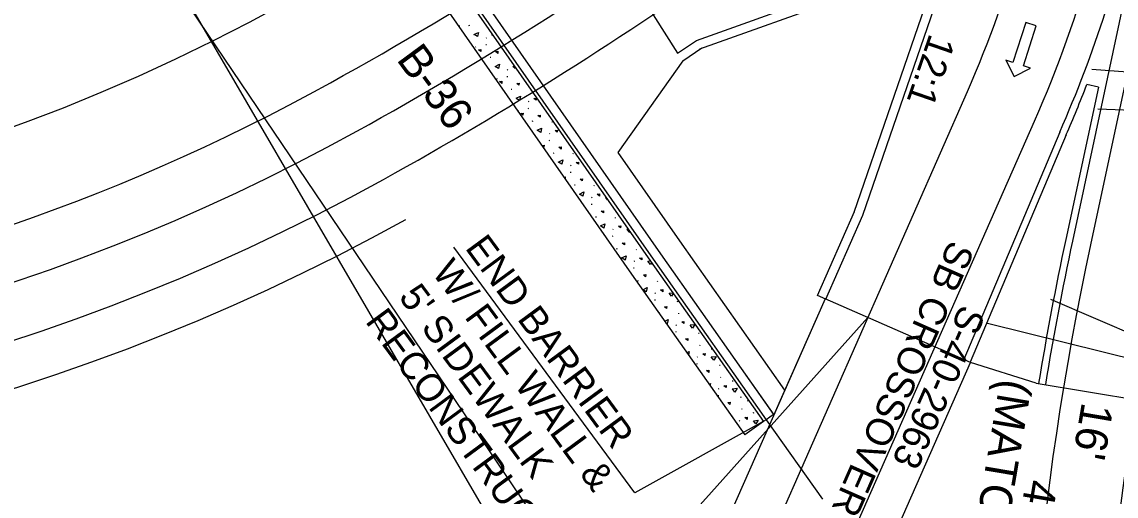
# Model space of a CAD drawing. Extents: x 1966090 to 1975830, y 788086 to 801233.
# Drawn here: x 1971355.4 to 1971594, y 796042.7 to 796145.9 of the extents above; entities that cross this region are included whole.
import ezdxf

# ---------------------------------------------------------------- set-up
doc = ezdxf.new("R2010")
doc.units = 0
for name, color, linetype in [('BR_PRESTRESSED BEAM', 7, 'Continuous'), ('BR_PROPOSED_DRAINAGE', 7, 'Continuous'), ('BR_REBAR', 7, 'Continuous'), ('BR_SITE LOCATION', 7, 'Continuous'), ('RD_AR_03', 7, 'Continuous'), ('RD_EX_Driveway_txCode', 7, 'Continuous'), ('RD_EX_SU_Gas', 7, 'Continuous'), ('RD_EX_TX_Dam_ELEV', 7, 'Continuous'), ('RD_PD_PaveShd', 7, 'Continuous'), ('RD_Sketch6', 7, 'Continuous'), ('RD_Sketch8', 7, 'Continuous')]:
    doc.layers.add(name, color=color, linetype=linetype)

msp = doc.modelspace()

# ---------------------------------------------------------------- linework, layer by layer
at = {"layer": 'BR_PRESTRESSED BEAM'}
msp.add_line((1971517.68, 796059.3), (1971529.98, 796041.97), dxfattribs=at)
at = {"layer": 'BR_PROPOSED_DRAINAGE'}
for p, q in [((1971321.61, 796270.35), (1971480.17, 795998.61)), ((1971530.53, 796085.64), (1971519.37, 796060.37)), ((1971562.28, 796071.76), (1971530.53, 796085.64)), ((1971512.27, 796070.43), (1971519.37, 796060.37)), ((1971576.55, 796067.27), (1971562.28, 796071.76)), ((1971576.55, 796067.27), (1971652.78, 796054.62))]:
    msp.add_line(p, q, dxfattribs=at)
msp.add_lwpolyline([(1971355.49, 796296.53), (1971379.93, 796260.39), (1971397.2, 796235.33), (1971416.64, 796207.13), (1971494.67, 796095.38), (1971512.27, 796070.43)], dxfattribs=at)
at = {"layer": 'BR_REBAR'}
for p, q in [((1971606.09, 796199.13), (1971584.48, 796098.2)), ((1971502.52, 796141.9), (1971552.8, 796159.85)), ((1971503.19, 796140.02), (1971552.81, 796157.73)), ((1971536.89, 796104.51), (1971554.98, 796156.98)), ((1971538.78, 796103.86), (1971557.52, 796158.22)), ((1971498.39, 796139.08), (1971502.52, 796141.9)), ((1971499.51, 796137.43), (1971503.64, 796140.25)), ((1971590.13, 796131.74), (1971587.63, 796132.27)), ((1971590.13, 796131.74), (1971583.01, 796098.51)), ((1971581.7, 796121.89), (1971560.82, 796072.39)), ((1971583.08, 796121.31), (1971562.21, 796071.81)), ((1971528.88, 796086.37), (1971536.95, 796104.67)), ((1971530.71, 796085.56), (1971538.78, 796103.86)), ((1971530.71, 796085.56), (1971528.88, 796086.37)), ((1971512.27, 796070.43), (1971519.32, 796060.45)), ((1971510.62, 796069.31), (1971517.68, 796059.3)), ((1971519.32, 796060.45), (1971517.68, 796059.3))]:
    msp.add_line(p, q, dxfattribs=at)
for points in [[(1971356.73, 796292.22), (1971357.88, 796290.13), (1971361.99, 796283.41), (1971363.28, 796281.44), (1971378.28, 796259.26), (1971395.55, 796234.19), (1971414.99, 796205.99), (1971493.03, 796094.24), (1971510.62, 796069.31)], [(1971358.49, 796293.18), (1971359.61, 796291.14), (1971363.68, 796284.48), (1971364.94, 796282.55), (1971379.93, 796260.39), (1971397.2, 796235.33), (1971416.64, 796207.13), (1971494.67, 796095.38), (1971512.27, 796070.43)]]:
    msp.add_lwpolyline(points, dxfattribs=at)
for centre, radius, start, end in [((1971332.81, 796231.61), 272, 336.2104, 348.0583), ((1971332.81, 796231.61), 273.5, 336.2104, 338.7017), ((1972226.58, 795960.7), 658.16, 167.91315, 170.69019), ((1972226.58, 795960.7), 656.66, 167.91315, 170.69019)]:
    msp.add_arc(centre, radius, start, end, dxfattribs=at)
at = {"layer": 'BR_SITE LOCATION'}
for p, q in [((1971450.77, 796145.12), (1971450.72, 796145)), ((1971452.88, 796145.16), (1971453.06, 796145.19)), ((1971456.74, 796142.48), (1971456.61, 796142.37)), ((1971457.86, 796143.13), (1971458.01, 796143.15)), ((1971458.24, 796142.83), (1971457.86, 796143.13)), ((1971454.38, 796140.51), (1971454.33, 796140.39)), ((1971456.56, 796140.98), (1971456.74, 796141.01)), ((1971457.48, 796138.21), (1971457.66, 796138.24)), ((1971461.34, 796135.53), (1971461.21, 796135.42)), ((1971462.46, 796136.18), (1971462.84, 796136.24)), ((1971458.99, 796133.56), (1971458.93, 796133.44)), ((1971461.16, 796134.03), (1971461.34, 796134.06)), ((1971462.08, 796131.26), (1971462.26, 796131.29)), ((1971466.39, 796131.12), (1971466.34, 796131)), ((1971465.94, 796128.58), (1971465.81, 796128.48)), ((1971463.59, 796126.61), (1971463.54, 796126.5)), ((1971465.76, 796127.08), (1971465.94, 796127.11)), ((1971466.68, 796124.32), (1971466.86, 796124.35)), ((1971470.99, 796124.17), (1971470.94, 796124.05)), ((1971470.54, 796121.63), (1971470.42, 796121.53)), ((1971470.36, 796120.13), (1971470.54, 796120.16)), ((1971471.28, 796117.37), (1971471.46, 796117.4)), ((1971475.59, 796117.23), (1971475.54, 796117.1)), ((1971474.96, 796113.18), (1971475.14, 796113.21)), ((1971475.14, 796114.69), (1971475.02, 796114.58)), ((1971475.88, 796110.42), (1971476.06, 796110.45)), ((1971480.19, 796110.28), (1971480.14, 796110.15)), ((1971479.56, 796106.23), (1971479.74, 796106.26)), ((1971479.74, 796107.74), (1971479.62, 796107.63)), ((1971482.71, 796107.72), (1971482.75, 796107.72)), ((1971483.1, 796107.21), (1971482.72, 796107.7)), ((1971480.48, 796103.47), (1971480.66, 796103.5)), ((1971484.79, 796103.33), (1971484.74, 796103.21)), ((1971484.16, 796099.29), (1971484.34, 796099.32)), ((1971484.35, 796100.79), (1971484.22, 796100.68)), ((1971487.31, 796100.77), (1971487.59, 796100.8)), ((1971485.08, 796096.52), (1971485.26, 796096.55)), ((1971489.39, 796096.38), (1971489.34, 796096.26)), ((1971488.76, 796092.34), (1971488.94, 796092.37)), ((1971488.95, 796093.84), (1971488.82, 796093.73)), ((1971491.91, 796093.82), (1971492.42, 796093.87)), ((1971493.7, 796092.01), (1971493.73, 796092.02)), ((1971489.68, 796089.57), (1971489.86, 796089.6)), ((1971493.99, 796089.43), (1971493.94, 796089.31)), ((1971493.55, 796086.89), (1971493.42, 796086.79)), ((1971496.51, 796086.87), (1971497.3, 796086.95)), ((1971493.36, 796085.39), (1971493.54, 796085.42)), ((1971498.31, 796085.07), (1971498.48, 796085.1)), ((1971494.28, 796082.63), (1971494.46, 796082.66)), ((1971498.59, 796082.48), (1971498.54, 796082.36)), ((1971498.15, 796079.94), (1971498.02, 796079.84)), ((1971497.97, 796078.44), (1971498.15, 796078.47)), ((1971502.91, 796078.12), (1971503.09, 796078.15)), ((1971503.2, 796075.54), (1971503.14, 796075.41)), ((1971502.75, 796073), (1971502.62, 796072.89)), ((1971505.68, 796074.7), (1971505.86, 796074.73)), ((1971502.57, 796071.49), (1971502.75, 796071.52)), ((1971507.51, 796071.17), (1971507.69, 796071.2)), ((1971507.8, 796068.59), (1971507.74, 796068.46)), ((1971510.28, 796067.75), (1971510.46, 796067.78)), ((1971507.35, 796066.05), (1971507.22, 796065.94)), ((1971507.17, 796064.54), (1971507.35, 796064.57)), ((1971512.11, 796064.22), (1971512.29, 796064.25)), ((1971513.61, 796063.42), (1971513.79, 796063.45)), ((1971512.4, 796061.64), (1971512.34, 796061.52)), ((1971514.88, 796060.8), (1971515.06, 796060.83)), ((1971511.95, 796059.1), (1971511.82, 796058.99)), ((1971517.1, 796058.89), (1971513.02, 796056.01)), ((1971516.96, 796059.02), (1971516.91, 796058.9)), ((1971511.88, 796057.62), (1971511.95, 796057.63))]:
    msp.add_line(p, q, dxfattribs=at)
for points in [[(1971356.11, 796291.89), (1971357.26, 796289.78), (1971361.39, 796283.03), (1971362.69, 796281.05), (1971377.69, 796258.87), (1971394.97, 796233.79), (1971414.41, 796205.59), (1971492.45, 796093.83), (1971517.1, 796058.89)], [(1971351.73, 796289.49), (1971352.93, 796287.27), (1971357.17, 796280.35), (1971358.53, 796278.28), (1971373.56, 796256.05), (1971390.85, 796230.96), (1971410.3, 796202.74), (1971488.36, 796090.96), (1971513.02, 796056.01)], [(1971453.96, 796143.18), (1971454.93, 796143.64), (1971454.72, 796142.71), (1971453.98, 796143.17)], [(1971454.96, 796139.87), (1971455.47, 796139.94), (1971455.44, 796139.48), (1971454.96, 796139.87)], [(1971458.7, 796139.46), (1971459.21, 796139.53), (1971459.19, 796139.07), (1971458.7, 796139.46)], [(1971458.56, 796136.23), (1971459.53, 796136.69), (1971459.32, 796135.76), (1971458.58, 796136.22)], [(1971462.96, 796136.07), (1971462.94, 796135.79), (1971462.46, 796136.18)], [(1971459.56, 796132.92), (1971460.07, 796132.99), (1971460.04, 796132.53), (1971459.56, 796132.92)], [(1971463.31, 796132.51), (1971463.81, 796132.58), (1971463.79, 796132.12), (1971463.31, 796132.51)], [(1971463.16, 796129.28), (1971464.13, 796129.74), (1971463.92, 796128.81), (1971463.18, 796129.27)], [(1971467.06, 796129.24), (1971467.57, 796129.31), (1971467.54, 796128.85), (1971467.06, 796129.24)], [(1971464.16, 796125.98), (1971464.67, 796126.05), (1971464.64, 796125.58), (1971464.16, 796125.98)], [(1971467.91, 796125.57), (1971468.41, 796125.64), (1971468.39, 796125.17), (1971467.91, 796125.57)], [(1971467.76, 796122.33), (1971468.73, 796122.79), (1971468.52, 796121.86), (1971467.78, 796122.32)], [(1971471.66, 796122.29), (1971472.17, 796122.36), (1971472.14, 796121.9), (1971471.66, 796122.29)], [(1971468.76, 796119.03), (1971469.27, 796119.1), (1971469.24, 796118.64), (1971468.76, 796119.03)], [(1971472.51, 796118.62), (1971473.01, 796118.69), (1971472.99, 796118.23), (1971472.51, 796118.62)], [(1971472.36, 796115.38), (1971473.33, 796115.85), (1971473.12, 796114.92), (1971472.38, 796115.37)], [(1971476.26, 796115.34), (1971476.77, 796115.41), (1971476.74, 796114.95), (1971476.26, 796115.34)], [(1971473.59, 796112.11), (1971473.87, 796112.15), (1971473.85, 796111.74)], [(1971477.11, 796111.67), (1971477.62, 796111.74), (1971477.59, 796111.28), (1971477.11, 796111.67)], [(1971476.97, 796108.44), (1971477.93, 796108.9), (1971477.72, 796107.97), (1971476.98, 796108.43)], [(1971480.86, 796108.39), (1971481.37, 796108.46), (1971481.34, 796108), (1971480.86, 796108.39)], [(1971478.42, 796105.19), (1971478.47, 796105.2), (1971478.47, 796105.12)], [(1971481.71, 796104.72), (1971482.22, 796104.79), (1971482.19, 796104.33), (1971481.71, 796104.72)], [(1971481.57, 796101.49), (1971482.53, 796101.95), (1971482.32, 796101.02), (1971481.58, 796101.48)], [(1971485.46, 796101.44), (1971485.97, 796101.51), (1971485.95, 796101.05), (1971485.46, 796101.44)], [(1971487.97, 796100.24), (1971487.86, 796100.07), (1971487.32, 796100.75)], [(1971486.31, 796097.77), (1971486.82, 796097.84), (1971486.79, 796097.38), (1971486.31, 796097.77)], [(1971486.17, 796094.54), (1971487.13, 796095), (1971486.92, 796094.07), (1971486.18, 796094.53)], [(1971490.06, 796094.49), (1971490.57, 796094.57), (1971490.55, 796094.1), (1971490.06, 796094.49)], [(1971492.69, 796093.49), (1971492.46, 796093.12), (1971491.92, 796093.81)], [(1971490.91, 796090.82), (1971491.42, 796090.89), (1971491.39, 796090.43), (1971490.91, 796090.82)], [(1971490.77, 796087.59), (1971491.73, 796088.05), (1971491.53, 796087.12), (1971490.78, 796087.58)], [(1971494.67, 796087.55), (1971495.17, 796087.62), (1971495.15, 796087.16), (1971494.67, 796087.55)], [(1971497.44, 796086.76), (1971497.06, 796086.17), (1971496.52, 796086.86)], [(1971495.51, 796083.88), (1971496.02, 796083.95), (1971495.99, 796083.48), (1971495.51, 796083.88)], [(1971495.57, 796080.74), (1971496.33, 796081.1), (1971496.13, 796080.17), (1971495.84, 796080.35)], [(1971499.27, 796080.6), (1971499.77, 796080.67), (1971499.75, 796080.21), (1971499.27, 796080.6)], [(1971501.11, 796079.92), (1971502.17, 796080.03), (1971501.66, 796079.22), (1971501.12, 796079.91)], [(1971500.11, 796076.93), (1971500.62, 796077), (1971500.59, 796076.54), (1971500.11, 796076.93)], [(1971500.39, 796073.9), (1971500.93, 796074.16), (1971500.76, 796073.38)], [(1971503.87, 796073.65), (1971504.37, 796073.72), (1971504.35, 796073.26), (1971503.87, 796073.65)], [(1971505.71, 796072.98), (1971506.77, 796073.08), (1971506.26, 796072.28), (1971505.72, 796072.96)], [(1971504.71, 796069.98), (1971505.22, 796070.05), (1971505.19, 796069.59), (1971504.71, 796069.98)], [(1971505.22, 796067.06), (1971505.53, 796067.21), (1971505.43, 796066.76)], [(1971508.47, 796066.7), (1971508.98, 796066.77), (1971508.95, 796066.31), (1971508.47, 796066.7)], [(1971510.31, 796066.03), (1971511.37, 796066.13), (1971510.86, 796065.33), (1971510.32, 796066.01)], [(1971509.31, 796063.03), (1971509.82, 796063.1), (1971509.79, 796062.64), (1971509.31, 796063.03)], [(1971510.05, 796060.22), (1971510.13, 796060.26), (1971510.1, 796060.13)], [(1971513.07, 796059.75), (1971513.58, 796059.82), (1971513.55, 796059.36), (1971513.07, 796059.75)], [(1971514.91, 796059.08), (1971515.97, 796059.18), (1971515.46, 796058.38), (1971514.92, 796059.06)]]:
    msp.add_lwpolyline(points, dxfattribs=at)
at = {"layer": 'RD_AR_03'}
msp.add_lwpolyline([(1971480.73, 795886.18), (1971488.45, 795904.21), (1971507.51, 795947.55), (1971532.7, 796004.9), (1971562.28, 796071.76), (1971530.53, 796085.64), (1971463.21, 795933.23), (1971456.05, 795917.41), (1971449.25, 795901.44), (1971442.82, 795885.31), (1971438.26, 795873.18)], dxfattribs=at)
at = {"layer": 'RD_EX_Driveway_txCode'}
msp.add_lwpolyline([(1971576.6, 796145.07), (1971574.32, 796145.81), (1971571.49, 796137.09), (1971569.94, 796137.59), (1971571.76, 796134.03), (1971575.32, 796135.85), (1971573.78, 796136.35)], close=True, dxfattribs=at)
at = {"layer": 'RD_EX_SU_Gas'}
for centre, radius, start, end in [((1971051.22, 796804.85), 780, 298.92325, 306.04973), ((1971210.82, 796516.01), 450, 239.8879, 298.9233)]:
    msp.add_arc(centre, radius, start, end, dxfattribs=at)
at = {"layer": 'RD_EX_TX_Dam_ELEV'}
for p, q in [((1971469.39, 796184.66), (1971498.39, 796139.08)), ((1971499.51, 796137.43), (1971485.35, 796117.46))]:
    msp.add_line(p, q, dxfattribs=at)
for points in [[(1971469.8, 796034.17), (1971314.72, 796263.25)], [(1971485.35, 796117.46), (1971498.76, 796098.26), (1971521.72, 796065.71)]]:
    msp.add_lwpolyline(points, dxfattribs=at)
at = {"layer": 'RD_PD_PaveShd'}
for radius, start in [(418, 222.4751), (472, 234.9869)]:
    msp.add_arc((1971210.82, 796516.01), radius, start, 298.9233, dxfattribs=at)
at = {"layer": 'RD_Sketch6'}
for p, q in [((1971793.86, 796119.85), (1971588.72, 796135.58)), ((1971793.86, 796119.85), (1971590.01, 796126.9)), ((1971489.07, 796043.37), (1971449.61, 796096.9)), ((1971625.88, 796065.55), (1971579.8, 796085.49)), ((1971492.55, 796028.86), (1971539.87, 796081.56)), ((1971565.95, 796080.29), (1971625.88, 796065.55)), ((1971517.68, 796059.3), (1971489.07, 796043.37))]:
    msp.add_line(p, q, dxfattribs=at)
at = {"layer": 'RD_Sketch8'}
for p, q in [((1971622.4, 796256.2), (1971588.39, 796097.36)), ((1971463.7, 795908.76), (1971561.57, 796130.77)), ((1971478.34, 795902.3), (1971576.21, 796124.32))]:
    msp.add_line(p, q, dxfattribs=at)
for centre, radius, start, end in [((1971210.82, 796516.01), 438, 216.3977, 298.9233), ((1971051.22, 796804.85), 768, 298.92325, 314.33883), ((1971051.22, 796804.85), 792, 298.92325, 312.19164), ((1971332.81, 796231.61), 250, 336.2104, 352.6496), ((1971332.81, 796231.61), 266, 336.2104, 352.6496), ((1971210.82, 796516.01), 462, 234.9869, 298.9233), ((1972855.69, 796921.19), 1820, 205.76109, 221.68841), ((1972855.69, 796921.19), 1836, 205.76109, 216.40394), ((1972226.58, 795960.7), 652.66, 167.91315, 225.41147), ((1972226.58, 795960.7), 636.66, 170.70317, 225.41147)]:
    msp.add_arc(centre, radius, start, end, dxfattribs=at)

# ---------------------------------------------------------------- texts
at = {"layer": 'RD_EX_Driveway_txCode'}
for s, height, rotation, p in [('12:1', 6, 250.9741, (1971553.37, 796143.57)), ('B-36', 7, 306.3976, (1971436.91, 796137.74)), ('SB CROSSOVER', 5.9996, 246.2119, (1971557.76, 796098.66)), ('S-40-2963', 6, 246.2119, (1971560.18, 796084.65)), ('(MATCH EX.)', 7, 260.4217, (1971568.78, 796068.41)), ("16'", 7, 260.4217, (1971586.56, 796063.3)), ("11.3' (MATCH EX.)", 7, 264.5357, (1971599.36, 796057.41)), ("4.2' ", 7, 260.4217, (1971574.4, 796046.54))]:
    msp.add_text(s, height=height, rotation=rotation, dxfattribs=at).set_placement(p)
at = {"layer": 'RD_Sketch6'}
for s, p in [('END BARRIER', (1971451.88, 796096.68)), ('W/ FILL WALL &', (1971444.63, 796091.35)), ("5' SIDEWALK", (1971437.38, 796086.02)), ('RECONSTRUCTION ', (1971430.13, 796080.68))]:
    msp.add_text(s, height=5.9996, rotation=306.3537, dxfattribs=at).set_placement(p)

doc.saveas('drawing.dxf')
